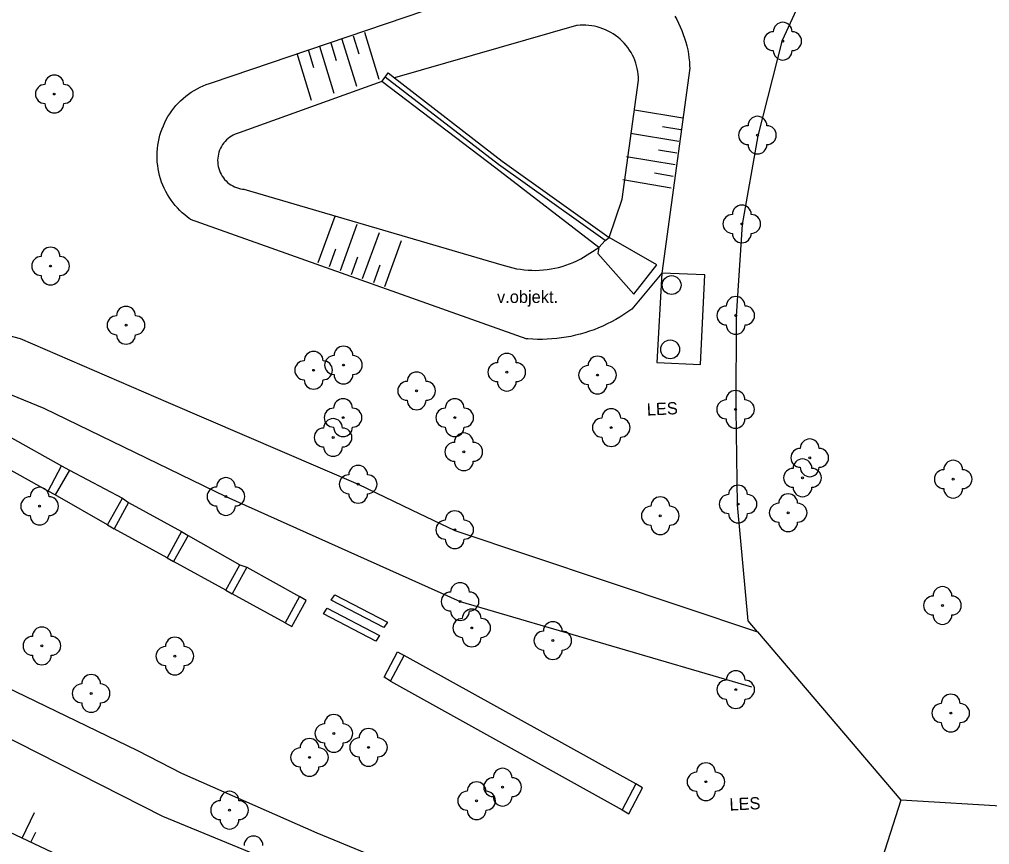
# Model space of a CAD drawing. Extents: x -539515 to -538098, y -1182060 to -1180157.
# Drawn here: x -538457.6 to -538406.1, y -1181768.2 to -1181724.5 of the extents above; entities that cross this region are included whole.
import ezdxf

# ---------------------------------------------------------------- set-up
doc = ezdxf.new("R2010")
doc.units = 0
for name, color, linetype in [('Vrstva 10', 7, 'Continuous'), ('Vrstva 11', 7, 'Continuous'), ('Vrstva 14', 7, 'Continuous'), ('Vrstva 15', 7, 'Continuous'), ('Vrstva 21', 7, 'Continuous'), ('Vrstva 22', 7, 'Continuous'), ('Vrstva 27', 7, 'Continuous'), ('Vrstva 40', 7, 'Continuous'), ('Vrstva 7', 7, 'Continuous')]:
    doc.layers.add(name, color=color, linetype=linetype)

msp = doc.modelspace()

# ---------------------------------------------------------------- linework, layer by layer
at = {"layer": 'Vrstva 10'}
for p, q in [((-538458.09, -1181746.56), (-538455.32, -1181748.12)), ((-538456.03, -1181749.46), (-538458.77, -1181747.93)), ((-538454.9, -1181748.35), (-538452.09, -1181749.84)), ((-538452.885, -1181751.257), (-538455.66, -1181749.67)), ((-538451.76, -1181750.07), (-538448.95, -1181751.6)), ((-538449.726, -1181753.001), (-538452.53, -1181751.46)), ((-538448.61, -1181751.81), (-538445.87, -1181753.37)), ((-538446.612, -1181754.712), (-538449.376, -1181753.193)), ((-538445.49, -1181753.5), (-538442.7, -1181755.06)), ((-538443.461, -1181756.444), (-538446.262, -1181754.905)), ((-538424.87, -1181764.98), (-538437.159, -1181758.179)), ((-538437.88, -1181759.54), (-538425.59, -1181766.36))]:
    msp.add_line(p, q, dxfattribs=at)
at = {"layer": 'Vrstva 11'}
for p, q in [((-538438.34, -1181727.74), (-538438.16, -1181727.51)), ((-538438.16, -1181727.51), (-538438, -1181727.28)), ((-538432.15, -1181732.14), (-538438.16, -1181727.51)), ((-538438, -1181727.28), (-538437.659, -1181727.545)), ((-538437.659, -1181727.545), (-538431.95, -1181731.97)), ((-538432.29, -1181732.34), (-538438.34, -1181727.74)), ((-538426.5, -1181736.17), (-538432.15, -1181732.14)), ((-538431.95, -1181731.97), (-538426.28, -1181736.01)), ((-538426.83, -1181736.55), (-538432.29, -1181732.34)), ((-538426.83, -1181736.55), (-538426.5, -1181736.17)), ((-538426.5, -1181736.17), (-538426.28, -1181736.01)), ((-538464.13, -1181739.64), (-538457.51, -1181741.38)), ((-538465.39, -1181741.38), (-538456.26, -1181745.06)), ((-538457.51, -1181741.38), (-538449.668, -1181744.758)), ((-538456.26, -1181745.06), (-538446.6, -1181749.75)), ((-538449.668, -1181744.758), (-538439.59, -1181749.1)), ((-538456.03, -1181749.46), (-538455.32, -1181748.12)), ((-538455.32, -1181748.12), (-538454.9, -1181748.35)), ((-538454.9, -1181748.35), (-538455.66, -1181749.67)), ((-538455.66, -1181749.67), (-538456.03, -1181749.46)), ((-538446.6, -1181749.75), (-538434.19, -1181755.32)), ((-538452.885, -1181751.257), (-538452.09, -1181749.84)), ((-538451.76, -1181750.07), (-538452.53, -1181751.46)), ((-538452.09, -1181749.84), (-538451.76, -1181750.07)), ((-538452.885, -1181751.257), (-538452.53, -1181751.46)), ((-538448.95, -1181751.6), (-538449.726, -1181753.001)), ((-538448.61, -1181751.81), (-538449.376, -1181753.193)), ((-538448.95, -1181751.6), (-538448.61, -1181751.81)), ((-538434.47, -1181751.56), (-538418.415, -1181756.922)), ((-538449.726, -1181753.001), (-538449.376, -1181753.193)), ((-538446.612, -1181754.712), (-538445.87, -1181753.37)), ((-538445.87, -1181753.37), (-538445.49, -1181753.5)), ((-538445.49, -1181753.5), (-538446.262, -1181754.905)), ((-538446.612, -1181754.712), (-538446.262, -1181754.905)), ((-538442.7, -1181755.06), (-538443.461, -1181756.444)), ((-538434.19, -1181755.32), (-538418.73, -1181759.84)), ((-538437.88, -1181759.54), (-538437.159, -1181758.179)), ((-538424.87, -1181764.98), (-538425.59, -1181766.36))]:
    msp.add_line(p, q, dxfattribs=at)
for points in [[(-538422.805, -1181724.278), (-538422.699, -1181724.464), (-538422.601, -1181724.655), (-538422.51, -1181724.849), (-538422.426, -1181725.046), (-538422.349, -1181725.247), (-538422.28, -1181725.45), (-538422.219, -1181725.655), (-538422.165, -1181725.863), (-538422.119, -1181726.072), (-538422.081, -1181726.283), (-538422.051, -1181726.496), (-538422.029, -1181726.709)], [(-538422.029, -1181726.709), (-538422.014, -1181726.923), (-538422.01, -1181727.04)], [(-538448.49, -1181735.04), (-538448.636, -1181734.935), (-538448.778, -1181734.823), (-538448.914, -1181734.706), (-538449.045, -1181734.582), (-538449.17, -1181734.453), (-538449.29, -1181734.318), (-538449.403, -1181734.178), (-538449.51, -1181734.033), (-538449.611, -1181733.884), (-538449.705, -1181733.73), (-538449.792, -1181733.573), (-538449.871, -1181733.411), (-538449.944, -1181733.246), (-538450.009, -1181733.078), (-538450.067, -1181732.908), (-538450.117, -1181732.735), (-538450.159, -1181732.56), (-538450.193, -1181732.383), (-538450.22, -1181732.205), (-538450.239, -1181732.026), (-538450.249, -1181731.846), (-538450.252, -1181731.666), (-538450.247, -1181731.486), (-538450.233, -1181731.306), (-538450.212, -1181731.127), (-538450.183, -1181730.95), (-538450.146, -1181730.774), (-538450.101, -1181730.599), (-538450.048, -1181730.427), (-538449.988, -1181730.257), (-538449.92, -1181730.09), (-538449.845, -1181729.926), (-538449.763, -1181729.766), (-538449.674, -1181729.61), (-538449.578, -1181729.457), (-538449.475, -1181729.31), (-538449.366, -1181729.166), (-538449.251, -1181729.028), (-538449.129, -1181728.895), (-538449.002, -1181728.768), (-538448.869, -1181728.646), (-538448.731, -1181728.531), (-538448.588, -1181728.421), (-538448.44, -1181728.318), (-538448.288, -1181728.222), (-538448.132, -1181728.133), (-538447.971, -1181728.05), (-538447.808, -1181727.975), (-538447.641, -1181727.907), (-538447.471, -1181727.847), (-538447.32, -1181727.8)], [(-538426.83, -1181736.55), (-538426.88, -1181736.87), (-538424.98, -1181739.03), (-538423.76, -1181737.46), (-538426.28, -1181736.01)], [(-538423.49, -1181737.91), (-538423.75, -1181742.65), (-538421.44, -1181742.76)], [(-538421.44, -1181742.76), (-538421.21, -1181738), (-538423.49, -1181737.91)], [(-538425.08, -1181739.81), (-538425.286, -1181739.959), (-538425.497, -1181740.102), (-538425.713, -1181740.238), (-538425.932, -1181740.367), (-538426.155, -1181740.489), (-538426.383, -1181740.604), (-538426.613, -1181740.712), (-538426.847, -1181740.812), (-538427.084, -1181740.906), (-538427.324, -1181740.991), (-538427.566, -1181741.069), (-538427.811, -1181741.14), (-538428.058, -1181741.203), (-538428.306, -1181741.258), (-538428.556, -1181741.305), (-538428.808, -1181741.344), (-538429.061, -1181741.375), (-538429.314, -1181741.399), (-538429.568, -1181741.414), (-538429.823, -1181741.421), (-538430.078, -1181741.421), (-538430.332, -1181741.412), (-538430.586, -1181741.395), (-538430.65, -1181741.39)], [(-538439.59, -1181749.1), (-538436.761, -1181750.459), (-538434.47, -1181751.56)], [(-538443.461, -1181756.444), (-538443.108, -1181756.638), (-538442.35, -1181755.26), (-538442.7, -1181755.06)], [(-538438.23, -1181756.7), (-538441.023, -1181755.244), (-538440.823, -1181754.964), (-538438.03, -1181756.42), (-538438.23, -1181756.7)], [(-538441.43, -1181755.97), (-538441.23, -1181755.67), (-538438.454, -1181757.117), (-538438.654, -1181757.417), (-538441.43, -1181755.97)], [(-538437.88, -1181759.54), (-538438.21, -1181759.33), (-538437.5, -1181757.99), (-538437.159, -1181758.179)], [(-538425.59, -1181766.36), (-538425.24, -1181766.58), (-538424.52, -1181765.2), (-538424.87, -1181764.98)]]:
    msp.add_lwpolyline(points, dxfattribs=at)
at = {"layer": 'Vrstva 14'}
for p, q in [((-538447.32, -1181727.8), (-538429.07, -1181721.6)), ((-538428.01, -1181724.78), (-538437.659, -1181727.545)), ((-538422.01, -1181727.04), (-538423.49, -1181737.91)), ((-538425.59, -1181733.99), (-538424.72, -1181727.67)), ((-538438.34, -1181727.74), (-538445.9, -1181730.47)), ((-538445.66, -1181733.46), (-538431.98, -1181737.46)), ((-538426.28, -1181736.01), (-538425.59, -1181733.99)), ((-538448.49, -1181735.04), (-538430.65, -1181741.39)), ((-538427.79, -1181737.15), (-538426.83, -1181736.55)), ((-538423.49, -1181737.91), (-538425.08, -1181739.81)), ((-538449.95, -1181766.71), (-538466.75, -1181758.19)), ((-538451.06, -1181770.85), (-538469.21, -1181762.31)), ((-538436.38, -1181772.28), (-538449.95, -1181766.71))]:
    msp.add_line(p, q, dxfattribs=at)
for points in [[(-538424.72, -1181727.67), (-538424.725, -1181727.517), (-538424.739, -1181727.364), (-538424.76, -1181727.212), (-538424.789, -1181727.062), (-538424.826, -1181726.913), (-538424.87, -1181726.767), (-538424.923, -1181726.623), (-538424.982, -1181726.481), (-538425.049, -1181726.344), (-538425.123, -1181726.209), (-538425.204, -1181726.079), (-538425.292, -1181725.953), (-538425.386, -1181725.833), (-538425.486, -1181725.717), (-538425.592, -1181725.606), (-538425.704, -1181725.501), (-538425.821, -1181725.402), (-538425.943, -1181725.31), (-538426.07, -1181725.224), (-538426.201, -1181725.144), (-538426.336, -1181725.072), (-538426.475, -1181725.007), (-538426.617, -1181724.949), (-538426.762, -1181724.898), (-538426.909, -1181724.855), (-538427.058, -1181724.82), (-538427.209, -1181724.793), (-538427.361, -1181724.773), (-538427.514, -1181724.762), (-538427.667, -1181724.759), (-538427.82, -1181724.763), (-538427.973, -1181724.776), (-538428.01, -1181724.78)], [(-538445.9, -1181730.47), (-538446.006, -1181730.502), (-538446.109, -1181730.541), (-538446.209, -1181730.587), (-538446.305, -1181730.641), (-538446.398, -1181730.701), (-538446.485, -1181730.768), (-538446.568, -1181730.842), (-538446.645, -1181730.921), (-538446.716, -1181731.005), (-538446.781, -1181731.094), (-538446.839, -1181731.188), (-538446.89, -1181731.286), (-538446.935, -1181731.387), (-538446.971, -1181731.491), (-538447, -1181731.598), (-538447.021, -1181731.706), (-538447.035, -1181731.815), (-538447.04, -1181731.926), (-538447.037, -1181732.036), (-538447.027, -1181732.146), (-538447.008, -1181732.255), (-538446.982, -1181732.362), (-538446.947, -1181732.467), (-538446.906, -1181732.569), (-538446.857, -1181732.668), (-538446.801, -1181732.763), (-538446.738, -1181732.854), (-538446.669, -1181732.94), (-538446.594, -1181733.021), (-538446.513, -1181733.096), (-538446.427, -1181733.165), (-538446.336, -1181733.228), (-538446.241, -1181733.284), (-538446.142, -1181733.332), (-538446.04, -1181733.374), (-538445.935, -1181733.408), (-538445.828, -1181733.435), (-538445.719, -1181733.453), (-538445.66, -1181733.46)], [(-538431.98, -1181737.46), (-538431.786, -1181737.524), (-538431.59, -1181737.581), (-538431.392, -1181737.63), (-538431.192, -1181737.672), (-538430.99, -1181737.705), (-538430.787, -1181737.731), (-538430.584, -1181737.748), (-538430.38, -1181737.758), (-538430.176, -1181737.759), (-538429.972, -1181737.753), (-538429.768, -1181737.739), (-538429.565, -1181737.716), (-538429.363, -1181737.686), (-538429.162, -1181737.648), (-538428.963, -1181737.602), (-538428.766, -1181737.548), (-538428.571, -1181737.487), (-538428.379, -1181737.417), (-538428.19, -1181737.341), (-538428.003, -1181737.257), (-538427.82, -1181737.166), (-538427.79, -1181737.15)]]:
    msp.add_lwpolyline(points, dxfattribs=at)
at = {"layer": 'Vrstva 15'}
for p, q in [((-538439.668, -1181728.015), (-538440.43, -1181725.524)), ((-538439.541, -1181726.292), (-538439.833, -1181725.341)), ((-538438.473, -1181727.649), (-538439.235, -1181725.158)), ((-538441.932, -1181727.024), (-538442.223, -1181726.072)), ((-538440.863, -1181728.381), (-538441.625, -1181725.889)), ((-538440.736, -1181726.658), (-538441.028, -1181725.707)), ((-538442.059, -1181728.747), (-538442.821, -1181726.256)), ((-538424.945, -1181729.25), (-538422.376, -1181729.679)), ((-538423.461, -1181730.131), (-538422.48, -1181730.295)), ((-538425.152, -1181730.482), (-538422.583, -1181730.911)), ((-538425.358, -1181731.715), (-538422.788, -1181732.144)), ((-538423.667, -1181731.363), (-538422.686, -1181731.528)), ((-538423.874, -1181732.596), (-538422.892, -1181732.76)), ((-538425.565, -1181732.948), (-538422.996, -1181733.378)), ((-538440.83, -1181734.909), (-538441.72, -1181737.357)), ((-538439.655, -1181735.337), (-538440.545, -1181737.786)), ((-538438.48, -1181735.764), (-538439.37, -1181738.212)), ((-538437.306, -1181736.192), (-538438.196, -1181738.64)), ((-538440.792, -1181736.636), (-538441.132, -1181737.572)), ((-538439.617, -1181737.064), (-538439.958, -1181737.999)), ((-538438.443, -1181737.491), (-538438.783, -1181738.426)), ((-538457.397, -1181767.868), (-538456.758, -1181766.511)), ((-538456.944, -1181768.081), (-538456.689, -1181767.538))]:
    msp.add_line(p, q, dxfattribs=at)
at = {"layer": 'Vrstva 21'}
for p, q in [((-538418.383, -1181730.624), (-538417.083, -1181725.56)), ((-538419.213, -1181735.334), (-538418.383, -1181730.624)), ((-538419.484, -1181750.187), (-538419.546, -1181745.093)), ((-538418.91, -1181756.34), (-538419.484, -1181750.187)), ((-538418.415, -1181756.922), (-538418.91, -1181756.34)), ((-538418.415, -1181756.922), (-538410.81, -1181765.85)), ((-538410.81, -1181765.85), (-538412.72, -1181771.75)), ((-538372.91, -1181768.16), (-538410.81, -1181765.85))]:
    msp.add_line(p, q, dxfattribs=at)
for points in [[(-538417.083, -1181725.56), (-538415.053, -1181721.134), (-538413.133, -1181717.064)], [(-538419.546, -1181745.093), (-538419.533, -1181740.184), (-538419.213, -1181735.334)]]:
    msp.add_lwpolyline(points, dxfattribs=at)
at = {"layer": 'Vrstva 22'}
for centre in [(-538417.08, -1181725.61), (-538455.7, -1181728.41), (-538418.42, -1181730.59), (-538419.25, -1181735.3), (-538455.9, -1181737.53), (-538419.57, -1181740.15), (-538451.9, -1181740.67), (-538441.95, -1181743.06), (-538440.37, -1181742.78), (-538431.71, -1181743.16), (-538426.9, -1181743.31), (-538436.49, -1181744.15), (-538419.58, -1181745.13), (-538440.39, -1181745.57), (-538434.47, -1181745.57), (-538426.17, -1181746.1), (-538440.92, -1181746.62), (-538433.99, -1181747.38), (-538415.65, -1181747.7), (-538416.03, -1181748.76), (-538439.59, -1181749.1), (-538408.04, -1181748.83), (-538446.6, -1181749.75), (-538456.48, -1181750.26), (-538419.45, -1181750.15), (-538423.57, -1181750.77), (-538416.79, -1181750.61), (-538434.47, -1181751.51), (-538434.19, -1181755.32), (-538408.61, -1181755.53), (-538433.57, -1181756.72), (-538429.27, -1181757.39), (-538456.36, -1181757.67), (-538449.31, -1181758.21), (-538419.57, -1181759.99), (-538453.75, -1181760.19), (-538408.17, -1181761.23), (-538440.88, -1181762.31), (-538439.04, -1181763.05), (-538442.17, -1181763.58), (-538431.93, -1181765.16), (-538421.15, -1181764.87), (-538433.31, -1181765.88), (-538446.41, -1181766.38)]:
    msp.add_circle(centre, 0.05, dxfattribs=at)
for centre, start, end in [((-538417.08, -1181725.11), 0, 180), ((-538417.58, -1181725.61), 90, 270), ((-538416.58, -1181725.61), 270, 90), ((-538417.08, -1181726.11), 180, 0), ((-538455.7, -1181727.91), 0, 180), ((-538456.2, -1181728.41), 90, 270), ((-538455.2, -1181728.41), 270, 90), ((-538455.7, -1181728.91), 180, 0), ((-538418.42, -1181730.09), 0, 180), ((-538418.92, -1181730.59), 90, 270), ((-538417.92, -1181730.59), 270, 90), ((-538418.42, -1181731.09), 180, 0), ((-538419.25, -1181734.8), 0, 180), ((-538419.75, -1181735.3), 90, 270), ((-538418.75, -1181735.3), 270, 90), ((-538419.25, -1181735.8), 180, 0), ((-538455.9, -1181737.03), 0, 180), ((-538456.4, -1181737.53), 90, 270), ((-538455.4, -1181737.53), 270, 90), ((-538455.9, -1181738.03), 180, 0), ((-538419.57, -1181739.65), 0, 180), ((-538451.9, -1181740.17), 0, 180), ((-538420.07, -1181740.15), 90, 270), ((-538419.07, -1181740.15), 270, 90), ((-538452.4, -1181740.67), 90, 270), ((-538451.4, -1181740.67), 270, 90), ((-538419.57, -1181740.65), 180, 0), ((-538451.9, -1181741.17), 180, 0), ((-538441.95, -1181742.56), 0, 180), ((-538440.37, -1181742.28), 0, 180), ((-538442.45, -1181743.06), 90, 270), ((-538441.45, -1181743.06), 270, 90), ((-538440.87, -1181742.78), 90, 270), ((-538439.87, -1181742.78), 270, 90), ((-538431.71, -1181742.66), 0, 180), ((-538426.9, -1181742.81), 0, 180), ((-538432.21, -1181743.16), 90, 270), ((-538431.21, -1181743.16), 270, 90), ((-538427.4, -1181743.31), 90, 270), ((-538426.4, -1181743.31), 270, 90), ((-538441.95, -1181743.56), 180, 0), ((-538440.37, -1181743.28), 180, 0), ((-538436.49, -1181743.65), 0, 180), ((-538436.99, -1181744.15), 90, 270), ((-538435.99, -1181744.15), 270, 90), ((-538431.71, -1181743.66), 180, 0), ((-538426.9, -1181743.81), 180, 0), ((-538419.58, -1181744.63), 0, 180), ((-538440.39, -1181745.07), 0, 180), ((-538436.49, -1181744.65), 180, 0), ((-538434.47, -1181745.07), 0, 180), ((-538420.08, -1181745.13), 90, 270), ((-538419.08, -1181745.13), 270, 90), ((-538440.89, -1181745.57), 90, 270), ((-538439.89, -1181745.57), 270, 90), ((-538434.97, -1181745.57), 90, 270), ((-538433.97, -1181745.57), 270, 90), ((-538426.17, -1181745.6), 0, 180), ((-538440.92, -1181746.12), 0, 180), ((-538426.67, -1181746.1), 90, 270), ((-538425.67, -1181746.1), 270, 90), ((-538419.58, -1181745.63), 180, 0), ((-538441.42, -1181746.62), 90, 270), ((-538440.39, -1181746.07), 180, 0), ((-538440.42, -1181746.62), 270, 90), ((-538434.47, -1181746.07), 180, 0), ((-538433.99, -1181746.88), 0, 180), ((-538426.17, -1181746.6), 180, 0), ((-538415.65, -1181747.2), 0, 180), ((-538440.92, -1181747.12), 180, 0), ((-538434.49, -1181747.38), 90, 270), ((-538433.49, -1181747.38), 270, 90), ((-538416.15, -1181747.7), 90, 270), ((-538415.15, -1181747.7), 270, 90), ((-538439.59, -1181748.6), 0, 180), ((-538433.99, -1181747.88), 180, 0), ((-538416.03, -1181748.26), 0, 180), ((-538415.65, -1181748.2), 180, 0), ((-538408.04, -1181748.33), 0, 180), ((-538446.6, -1181749.25), 0, 180), ((-538440.09, -1181749.1), 90, 270), ((-538439.09, -1181749.1), 270, 90), ((-538416.53, -1181748.76), 90, 270), ((-538415.53, -1181748.76), 270, 90), ((-538408.54, -1181748.83), 90, 270), ((-538407.54, -1181748.83), 270, 90), ((-538456.48, -1181749.76), 0, 180), ((-538447.1, -1181749.75), 90, 270), ((-538446.1, -1181749.75), 270, 90), ((-538419.45, -1181749.65), 0, 180), ((-538416.03, -1181749.26), 180, 0), ((-538456.98, -1181750.26), 90, 270), ((-538455.98, -1181750.26), 270, 90), ((-538439.59, -1181749.6), 180, 0), ((-538423.57, -1181750.27), 0, 180), ((-538419.95, -1181750.15), 90, 270), ((-538418.95, -1181750.15), 270, 90), ((-538416.79, -1181750.11), 0, 180), ((-538408.04, -1181749.33), 180, 0), ((-538446.6, -1181750.25), 180, 0), ((-538424.07, -1181750.77), 90, 270), ((-538423.07, -1181750.77), 270, 90), ((-538417.29, -1181750.61), 90, 270), ((-538416.29, -1181750.61), 270, 90), ((-538456.48, -1181750.76), 180, 0), ((-538434.47, -1181751.01), 0, 180), ((-538419.45, -1181750.65), 180, 0), ((-538434.97, -1181751.51), 90, 270), ((-538433.97, -1181751.51), 270, 90), ((-538423.57, -1181751.27), 180, 0), ((-538416.79, -1181751.11), 180, 0), ((-538434.47, -1181752.01), 180, 0), ((-538434.19, -1181754.82), 0, 180), ((-538434.69, -1181755.32), 90, 270), ((-538433.69, -1181755.32), 270, 90), ((-538408.61, -1181755.03), 0, 180), ((-538409.11, -1181755.53), 90, 270), ((-538408.11, -1181755.53), 270, 90), ((-538434.19, -1181755.82), 180, 0), ((-538433.57, -1181756.22), 0, 180), ((-538434.07, -1181756.72), 90, 270), ((-538433.07, -1181756.72), 270, 90), ((-538429.27, -1181756.89), 0, 180), ((-538408.61, -1181756.03), 180, 0), ((-538456.36, -1181757.17), 0, 180), ((-538429.77, -1181757.39), 90, 270), ((-538428.77, -1181757.39), 270, 90), ((-538456.86, -1181757.67), 90, 270), ((-538455.86, -1181757.67), 270, 90), ((-538449.31, -1181757.71), 0, 180), ((-538433.57, -1181757.22), 180, 0), ((-538449.81, -1181758.21), 90, 270), ((-538448.81, -1181758.21), 270, 90), ((-538429.27, -1181757.89), 180, 0), ((-538456.36, -1181758.17), 180, 0), ((-538449.31, -1181758.71), 180, 0), ((-538419.57, -1181759.49), 0, 180), ((-538453.75, -1181759.69), 0, 180), ((-538420.07, -1181759.99), 90, 270), ((-538419.07, -1181759.99), 270, 90), ((-538454.25, -1181760.19), 90, 270), ((-538453.25, -1181760.19), 270, 90), ((-538419.57, -1181760.49), 180, 0), ((-538408.17, -1181760.73), 0, 180), ((-538453.75, -1181760.69), 180, 0), ((-538408.67, -1181761.23), 90, 270), ((-538407.67, -1181761.23), 270, 90), ((-538440.88, -1181761.81), 0, 180), ((-538441.38, -1181762.31), 90, 270), ((-538440.38, -1181762.31), 270, 90), ((-538439.04, -1181762.55), 0, 180), ((-538408.17, -1181761.73), 180, 0), ((-538442.17, -1181763.08), 0, 180), ((-538439.54, -1181763.05), 90, 270), ((-538438.54, -1181763.05), 270, 90), ((-538442.67, -1181763.58), 90, 270), ((-538441.67, -1181763.58), 270, 90), ((-538440.88, -1181762.81), 180, 0), ((-538439.04, -1181763.55), 180, 0), ((-538442.17, -1181764.08), 180, 0), ((-538431.93, -1181764.66), 0, 180), ((-538421.15, -1181764.37), 0, 180), ((-538432.43, -1181765.16), 90, 270), ((-538431.43, -1181765.16), 270, 90), ((-538421.65, -1181764.87), 90, 270), ((-538420.65, -1181764.87), 270, 90), ((-538433.31, -1181765.38), 0, 180), ((-538446.41, -1181765.88), 0, 180), ((-538433.81, -1181765.88), 90, 270), ((-538432.81, -1181765.88), 270, 90), ((-538431.93, -1181765.66), 180, 0), ((-538421.15, -1181765.37), 180, 0), ((-538446.91, -1181766.38), 90, 270), ((-538445.91, -1181766.38), 270, 90), ((-538433.31, -1181766.38), 180, 0), ((-538446.41, -1181766.88), 180, 0), ((-538445.14, -1181768.25), 0, 180)]:
    msp.add_arc(centre, 0.5, start, end, dxfattribs=at)
at = {"layer": 'Vrstva 27'}
for centre in [(-538422.97, -1181738.54), (-538423.05, -1181741.95)]:
    msp.add_circle(centre, 0.5, dxfattribs=at)
at = {"layer": 'Vrstva 7'}
for points in [[(-538448.94, -1181764.43), (-538451.27, -1181763.24), (-538461.01, -1181758.53)], [(-538439.14, -1181768.67), (-538441.76, -1181767.6), (-538448.94, -1181764.43)]]:
    msp.add_lwpolyline(points, dxfattribs=at)

# ---------------------------------------------------------------- texts
at = {"layer": 'Vrstva 40'}
msp.add_text('v.objekt.', height=0.65, dxfattribs=at).set_placement((-538432.228, -1181739.487))
for p in [(-538424.27, -1181745.464), (-538419.888, -1181766.406)]:
    msp.add_text('LES', height=0.65, rotation=2.8766, dxfattribs=at).set_placement(p)

doc.saveas('drawing.dxf')
